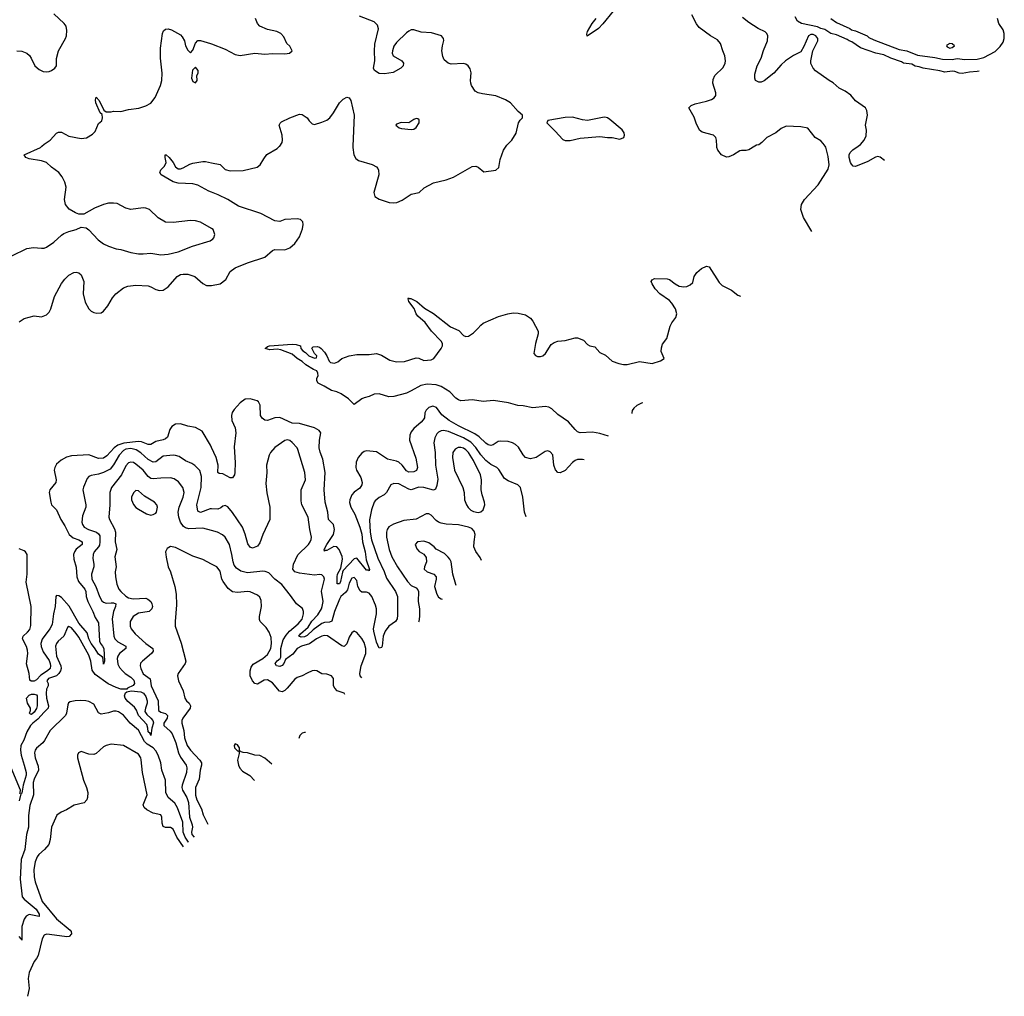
# Model space of a CAD drawing. Header units: inches. Extents: x 2001573 to 2220545, y 644482 to 846830.
# Tile 596 of 656: x 2148454 to 2156389, y 703147 to 711021. Entities that reach past the tile are written whole.
import ezdxf

# ---------------------------------------------------------------- set-up
doc = ezdxf.new("R2010")
doc.units = ezdxf.units.IN
doc.header["$MEASUREMENT"] = 0
for name, color, linetype in [('C1740', 7, 'Continuous'), ('C1741', 7, 'Continuous'), ('C1750', 7, 'Continuous'), ('C1751', 7, 'Continuous')]:
    doc.layers.add(name, color=color, linetype=linetype)

msp = doc.modelspace()

# ---------------------------------------------------------------- linework, layer by layer
at = {"layer": 'C1740', "color": 5}
for points, elevation in [([(2150000, 709337.6), (2149910, 709389.5), (2149870, 709398.7), (2149830, 709401.6), (2149690, 709385.6), (2149630, 709389.6), (2149570, 709424.5), (2149499.3, 709490), (2149470, 709500.5), (2149450, 709503), (2149350, 709491), (2149310, 709502.2), (2149238.2, 709538.2), (2149210, 709542.9), (2149170, 709541.1), (2149128, 709532), (2149058, 709502), (2148970, 709452.7), (2148930, 709452.7), (2148903.3, 709463.3), (2148853.1, 709493.1), (2148822, 709530), (2148815.6, 709570), (2148829.6, 709670), (2148818.7, 709710), (2148795, 709755), (2148770, 709789.5), (2148710, 709832.3), (2148669.2, 709870), (2148630, 709882.2), (2148530, 709898.3), (2148502, 709910), (2148489.6, 709930), (2148620.9, 709990), (2148631.9, 710000)], 240), ([(2150000, 709629.3), (2149977.4, 709637.4), (2149890, 709686.4), (2149850, 709697), (2149730, 709702), (2149690, 709713.8), (2149594.5, 709770), (2149582.9, 709790), (2149591.6, 709810), (2149619.8, 709840.2), (2149635.6, 709870), (2149625.6, 709910), (2149625.2, 709930), (2149634.8, 709930), (2149659.1, 709910), (2149690, 709870.5), (2149710, 709835.5), (2149730, 709819.5), (2149750, 709818.7), (2149770, 709825.7), (2149824.1, 709855.9), (2149850, 709865.3), (2149930, 709878.9), (2149950, 709878.7), (2150000, 709867.8)], 220), ([(2148390, 709118), (2148510, 709175.5), (2148565.2, 709185.2), (2148630, 709178.4), (2148650, 709179.3), (2148670, 709186.4), (2148730, 709227.2), (2148790, 709283.1), (2148810, 709295.8), (2148850, 709314.4), (2148908, 709330), (2148950, 709346.8), (2148990, 709342.8), (2149010, 709327.3), (2149086.1, 709246.1), (2149130, 709214.9), (2149170, 709194.9), (2149230, 709173.1), (2149270, 709167.6), (2149350, 709143.6), (2149410, 709133.8), (2149450, 709132.6), (2149510, 709138.6), (2149590, 709124.4), (2149650.3, 709130.3), (2149730.7, 709149.3), (2149845.2, 709194.8), (2149990, 709239.1), (2150000, 709244.9)], 240), ([(2148450, 708583.8), (2148490, 708610.4), (2148570, 708633), (2148630, 708624), (2148670, 708642), (2148690, 708662), (2148704.4, 708690), (2148735.5, 708790), (2148790, 708894.9), (2148816.9, 708930), (2148850, 708962.4), (2148890, 708983), (2148910, 708984.9), (2148930, 708979.1), (2148950, 708964), (2148970.2, 708910.2), (2148966.5, 708810), (2148982.8, 708742.8), (2149010, 708691), (2149030, 708671), (2149050, 708658.8), (2149074.4, 708654.4), (2149110, 708657.3), (2149130, 708670.7), (2149165.3, 708714.7), (2149202.2, 708777.8), (2149229.6, 708810), (2149290, 708859.5), (2149326.5, 708873.5), (2149390, 708879.5), (2149490, 708874.4), (2149510, 708868), (2149550, 708844.9), (2149581.5, 708838.5), (2149610, 708840.7), (2149650, 708866), (2149722, 708950), (2149750, 708966.7), (2149770, 708970.3), (2149810, 708968.8), (2149864.9, 708950), (2149930, 708894), (2149958.9, 708878.9), (2149990, 708877.4), (2150000, 708879)], 220), ([(2150000, 707571.2), (2149991.5, 707590), (2149924.2, 707704.2), (2149870, 707734.2), (2149810, 707744.1), (2149750, 707762.4), (2149710, 707759.7), (2149679.5, 707740.5), (2149663.4, 707716.6), (2149643.9, 707656.1), (2149630, 707641.6), (2149610, 707632.5), (2149550, 707619.2), (2149510, 707596.2), (2149490, 707595.5), (2149436.5, 707616.5), (2149410, 707619.8), (2149292.7, 707607.3), (2149245.9, 707590), (2149214.5, 707570), (2149155.8, 707504.2), (2149130, 707486), (2149090, 707483.7), (2149010, 707513.1), (2148870, 707504.9), (2148830, 707492.6), (2148788, 707470), (2148750, 707437.2), (2148736.3, 707410), (2148732.2, 707390), (2148747.4, 707310), (2148743.8, 707290), (2148697.6, 707230), (2148691.1, 707210), (2148704.6, 707130), (2148711.4, 707110), (2148750.1, 707070.1), (2148784.7, 706990), (2148818.8, 706938.8), (2148852.1, 706870), (2148883.5, 706843.5), (2148930, 706826.6), (2148957.8, 706810), (2148956, 706790), (2148909, 706751), (2148894.5, 706730), (2148887.8, 706710), (2148889.4, 706670), (2148910, 706606), (2148914.8, 706530), (2148928.1, 706490), (2148978.5, 706430), (2148986.5, 706410), (2148990.5, 706370), (2149001.9, 706330), (2149043.2, 706250), (2149062.2, 706202.2), (2149090, 706158.8), (2149096.5, 706010), (2149104.5, 705990), (2149122.2, 705970), (2149131.8, 705950), (2149137.1, 705850), (2149130, 705825.2), (2149126.2, 705866.2), (2149120.5, 705880.5), (2149090, 705904.1), (2149056.7, 705956.7), (2149029, 705990), (2149010.4, 706030), (2148997.2, 706077.2), (2148930, 706155.8), (2148851.3, 706291.3), (2148790, 706361.7), (2148770, 706376.9), (2148750, 706379.3), (2148745, 706370), (2148739.9, 706290), (2148725.8, 706230), (2148714.2, 706145.8), (2148697.5, 706110), (2148634.6, 706025.4), (2148624.8, 705990), (2148627.8, 705967.8), (2148644.1, 705924.1), (2148690, 705853.5), (2148699.4, 705830), (2148702.9, 705810), (2148698.9, 705790), (2148677.7, 705770), (2148624.4, 705735.6), (2148590, 705698.4), (2148570, 705687.9), (2148547.4, 705687.4), (2148535.3, 705695.3), (2148528.9, 705750), (2148507.9, 705827.9), (2148519.5, 705910), (2148518, 705938), (2148508.3, 705968.3), (2148476, 706030), (2148483, 706050), (2148518, 706082), (2148535, 706105), (2148544.3, 706135.7), (2148547.1, 706290), (2148506.6, 706486.6), (2148513.5, 706550), (2148514.5, 706710), (2148501.5, 706730), (2148490, 706738.5), (2148450, 706754.6)], 220), ([(2150000, 707077), (2149990, 707077.6), (2149910, 707046.9), (2149890, 707058.7), (2149881.1, 707110), (2149915.9, 707250), (2149918.1, 707338.1), (2149905.7, 707385.7), (2149865.8, 707425.8), (2149842, 707442), (2149790, 707464.4), (2149738, 707498), (2149710, 707508), (2149690, 707509.8), (2149610, 707501.6), (2149550, 707456.2), (2149530, 707453.9), (2149490, 707475.6), (2149430, 707529.4), (2149392, 707552), (2149350, 707564.1), (2149310, 707558.7), (2149290, 707547.2), (2149254.2, 707510), (2149209, 707431), (2149182, 707398), (2149130, 707369.9), (2149090, 707357.3), (2149030, 707347.1), (2149010, 707336.9), (2148998, 707322), (2148968.4, 707251.6), (2148963.6, 707230), (2148987.8, 707110), (2148987.6, 707090), (2148960, 707020), (2148954.7, 706970), (2148958.8, 706950), (2148972.6, 706930), (2149008.5, 706910), (2149071.6, 706890), (2149090, 706876.2), (2149098.4, 706858.4), (2149099.8, 706810), (2149095.8, 706784.2), (2149088.7, 706770), (2149052.7, 706730), (2149044.8, 706710), (2149043.9, 706676.1), (2149051.6, 706630), (2149050.1, 706610), (2149032.6, 706550), (2149035.9, 706510), (2149066.8, 706450), (2149096.1, 706370), (2149115.9, 706335.9), (2149130, 706323.5), (2149150, 706317), (2149190, 706320.4), (2149210, 706318.1), (2149227.4, 706310), (2149225.3, 706290), (2149209.4, 706250.6), (2149200.1, 706190), (2149212.5, 706050), (2149220.1, 706030), (2149243.5, 706003.5), (2149310.3, 705970), (2149310.3, 705950), (2149259, 705910), (2149243.9, 705890), (2149240.1, 705870), (2149245.8, 705825.8), (2149257.5, 705797.5), (2149281.1, 705770), (2149303.5, 705750), (2149350, 705720.8), (2149374.6, 705694.6), (2149378.5, 705670), (2149367.2, 705652.8), (2149321.7, 705630), (2149317.1, 705622.9), (2149270, 705624.3), (2149230, 705636.2), (2149165.8, 705665.8), (2149062, 705742), (2149037.5, 705777.5), (2149028.3, 705850), (2149010, 705898.5), (2148930, 706042.4), (2148910, 706072.2), (2148870, 706117.2), (2148850, 706129.6), (2148839.9, 706120.1), (2148810.8, 706049.2), (2148763.1, 706010), (2148749.2, 705990), (2148742.8, 705970), (2148749.6, 705890), (2148785.2, 705810), (2148787.4, 705790), (2148782.8, 705770), (2148770, 705749.1), (2148750.1, 705729.9), (2148686.2, 705710), (2148672.8, 705690), (2148682.4, 705670), (2148682, 705650), (2148670, 705624.2), (2148666.2, 705590), (2148670.1, 705549.9), (2148686.1, 705490), (2148684.6, 705470), (2148650, 705438.9), (2148599.5, 705380.5), (2148559.1, 705350), (2148541, 705330), (2148510, 705279.5), (2148488.4, 705211.6), (2148463.9, 705170), (2148459.6, 705130), (2148465, 705090), (2148490.1, 705009.9), (2148505, 704950), (2148504.7, 704930), (2148481, 704850), (2148470, 704784), (2148462, 704778), (2148450, 704722.7)], 240), ([(2150000, 706902.4), (2149930, 706922), (2149816.4, 706916.4), (2149790, 706922.6), (2149774.4, 706934.4), (2149749.8, 706970), (2149736.2, 707010), (2149730.7, 707050), (2149738.5, 707090), (2149772, 707170), (2149779, 707210), (2149769.8, 707250), (2149734.2, 707294.2), (2149698.3, 707318.3), (2149670, 707326), (2149590, 707324.6), (2149530, 707318.2), (2149510, 707321.5), (2149490, 707336.5), (2149447.6, 707387.6), (2149390, 707437.7), (2149370, 707450.7), (2149350, 707454.6), (2149330, 707447.4), (2149310, 707423), (2149273.5, 707350), (2149194.7, 707250), (2149179, 707210), (2149180.2, 707110), (2149173, 707010), (2149178, 706990), (2149216.8, 706916.8), (2149224.6, 706890), (2149224.2, 706810), (2149236.2, 706750), (2149219.7, 706690), (2149231.5, 706610), (2149224.4, 706570), (2149226, 706530), (2149237.5, 706470), (2149252.9, 706430), (2149268.4, 706410), (2149310, 706372.2), (2149330, 706360.1), (2149368, 706352), (2149470, 706358), (2149487.3, 706350), (2149510, 706330.5), (2149519.3, 706310), (2149523.8, 706290), (2149519.3, 706270), (2149497.3, 706250), (2149410, 706234.6), (2149367.4, 706210), (2149344.7, 706170), (2149345.2, 706130), (2149352.9, 706110), (2149385.7, 706070), (2149470.1, 705990.1), (2149526.3, 705950), (2149529.1, 705930), (2149515.5, 705910), (2149442.8, 705850), (2149427.7, 705832.3), (2149425, 705810), (2149428.8, 705790), (2149450, 705745.6), (2149506.2, 705706.2), (2149512.5, 705650), (2149570.2, 705530), (2149571.5, 705450), (2149590, 705436.5), (2149630, 705427.8), (2149644.8, 705410), (2149641.2, 705390), (2149615, 705350), (2149615.8, 705330), (2149665.5, 705285.5), (2149683.4, 705263.4), (2149711.6, 705191.6), (2149733.3, 705110), (2149750, 705074), (2149796.3, 705010), (2149800.4, 704990), (2149798.3, 704950), (2149762, 704850), (2149759.9, 704830), (2149766.3, 704810), (2149801.2, 704750), (2149813.2, 704710), (2149823.4, 704590), (2149844.1, 704530), (2149846.8, 704510), (2149838.8, 704470), (2149840.6, 704450), (2149858.8, 704430.4)], 260), ([(2150000, 706631.6), (2149930, 706668), (2149850, 706695.1), (2149710, 706765.1), (2149670, 706772.9), (2149642.5, 706757.5), (2149628.2, 706730), (2149633.7, 706686.3), (2149650.5, 706610), (2149668.9, 706568.9), (2149705.4, 706450), (2149714.2, 706390), (2149717, 706303), (2149705.8, 706170), (2149706.5, 706130), (2149755.3, 705995.3), (2149792.4, 705850), (2149788.7, 705830), (2149732.2, 705750), (2149724.9, 705730), (2149734.9, 705690), (2149771.3, 705610), (2149784, 705550), (2149798, 705530), (2149820.8, 705510), (2149831.3, 705490), (2149828.9, 705470), (2149769.4, 705390), (2149761.5, 705370), (2149760.5, 705350), (2149776.8, 705290), (2149780.8, 705230), (2149804.5, 705170), (2149830.1, 705130.1), (2149905.9, 705050), (2149918.6, 705030), (2149919.8, 705010), (2149907.8, 704970), (2149901.4, 704898.6), (2149870.2, 704830), (2149870, 704767.3), (2149882, 704730), (2149918.1, 704658.1), (2149933.7, 704610), (2149969.2, 704534)], 280), ([(2149815.1, 704389.4), (2149814.1, 704390), (2149787.2, 704430), (2149771.5, 704470), (2149769.5, 704550), (2149726.7, 704666.7), (2149703.5, 704703.5), (2149649.2, 704749.2), (2149632, 704790), (2149628.3, 704888.3), (2149598.9, 704970), (2149592.5, 705030), (2149570, 705091.6), (2149550, 705127.2), (2149530, 705149.3), (2149480.3, 705180.3), (2149460.1, 705200.1), (2149410, 705292.2), (2149344.4, 705350), (2149290, 705414.5), (2149250, 705441.4), (2149230, 705446.6), (2149210, 705445.3), (2149170, 705431.1), (2149110, 705420.9), (2149090, 705433.2), (2149050, 705500.9), (2149010, 705523.6), (2148988, 705530), (2148947.4, 705532.6), (2148902, 705530), (2148859.9, 705520.1), (2148848.4, 705511.6), (2148842.3, 705497.7), (2148831.3, 705430), (2148823.9, 705410), (2148698.9, 705290), (2148654.3, 705210), (2148639.6, 705190), (2148590, 705147.2), (2148578, 705130), (2148573.4, 705110), (2148577.8, 705070), (2148602.5, 705002.5), (2148604.3, 704970), (2148570, 704898.5), (2148561.8, 704870), (2148564.2, 704770), (2148534.5, 704685.5), (2148525.4, 704605.4), (2148525, 704510), (2148509.7, 704450.3), (2148494.8, 704330), (2148465.4, 704250), (2148456.3, 704090), (2148474.3, 703950), (2148490.2, 703930), (2148587.6, 703850), (2148611.1, 703810), (2148610.2, 703790), (2148530, 703806.5), (2148506, 703794), (2148490, 703768.5), (2148471.3, 703710), (2148470, 703598), (2148466, 703610), (2148450, 703629.2)], 260), ([(2149774.9, 704351.7), (2149720.7, 704430), (2149690, 704493.8), (2149670, 704508.9), (2149630, 704507.2), (2149610, 704515.6), (2149601.5, 704541.5), (2149598.2, 704590), (2149590, 704609.5), (2149530, 704622.4), (2149479.6, 704650), (2149457.4, 704670), (2149449.8, 704690.2), (2149481.7, 704770), (2149443.8, 704950), (2149433.6, 705053.6), (2149429.7, 705070), (2149410, 705099.7), (2149290, 705168.2), (2149190, 705178.4), (2149151.3, 705170), (2149130, 705158.4), (2149070, 705105.2), (2149050, 705095.1), (2149010, 705099.5), (2148950, 705120.9), (2148926.8, 705110), (2148919.1, 705090), (2148920.5, 705070), (2148967, 704890), (2148992, 704830), (2149003.1, 704790), (2149001.3, 704750), (2148994.4, 704730), (2148974.3, 704705.7), (2148892.5, 704687.5), (2148830, 704651.3), (2148787.3, 704632.7), (2148754.1, 704605.9), (2148708.9, 704510), (2148699, 704410), (2148687.4, 704370), (2148653.4, 704330), (2148608.7, 704291.3), (2148594, 704270), (2148579.7, 704230), (2148568.7, 704170), (2148570.8, 704110), (2148579, 704070), (2148635.9, 703910), (2148750, 703771.8), (2148860.1, 703680.1), (2148869, 703670), (2148871.3, 703650), (2148853.4, 703630), (2148833, 703627), (2148693.7, 703646.3), (2148670, 703647), (2148650, 703638.9), (2148636.1, 703610), (2148604, 703476), (2148589.5, 703450.5), (2148570, 703428.3), (2148530, 703339.7), (2148522.1, 703290), (2148531, 703210), (2148516.6, 703146.6)], 280), ([(2148450, 704787.3), (2148455.3, 704784.7), (2148458, 704790), (2148459.3, 704810), (2148384.4, 704990)], 240)]:
    msp.add_lwpolyline(points, dxfattribs=dict(at, elevation=elevation))
for points, elevation in [([(2149390, 707223.6), (2149370, 707207), (2149354.3, 707170), (2149355.3, 707150), (2149370, 707113), (2149390, 707088.4), (2149410, 707074.4), (2149476, 707036), (2149510, 707027), (2149530, 707030.3), (2149550, 707042), (2149555.3, 707050), (2149564.5, 707090), (2149558, 707110), (2149539.7, 707130), (2149458.4, 707178.4), (2149410, 707222.4)], 280), ([(2148550, 705419.1), (2148540.9, 705420.9), (2148533.6, 705430), (2148541.5, 705450), (2148540.3, 705470), (2148516.3, 705510), (2148507.5, 705550), (2148530, 705575.7), (2148550, 705582.9), (2148570, 705582.7), (2148590, 705576.2), (2148594.8, 705570), (2148595.1, 705490), (2148590, 705467), (2148570, 705436.8)], 220), ([(2149510, 705249.2), (2149504.7, 705264.7), (2149490, 705279), (2149486.9, 705310), (2149477.8, 705337.8), (2149410.5, 705410), (2149394.1, 705454.1), (2149379.3, 705479.3), (2149324.4, 705524.4), (2149303, 705550), (2149298.8, 705570), (2149307.5, 705592.5), (2149317.5, 705602.5), (2149351.2, 705608.8), (2149430, 705602.4), (2149450.8, 705590.8), (2149470, 705563.6), (2149481, 705530), (2149481.1, 705510), (2149467.1, 705470), (2149463.5, 705443.5), (2149477.6, 705417.6), (2149511.8, 705390), (2149528, 705370), (2149531, 705351), (2149517.6, 705310)], 240)]:
    msp.add_lwpolyline(points, close=True, dxfattribs=dict(at, elevation=elevation))
at = {"layer": 'C1741', "color": 5}
for points, elevation in [([(2148429.6, 710770.4), (2148470, 710767.7), (2148510, 710750.5), (2148531.9, 710731.9), (2148547.3, 710710), (2148575.5, 710650), (2148610, 710619.3), (2148642.9, 710602.9), (2148670, 710599.5), (2148690, 710603.1), (2148710, 710610.4), (2148737.6, 710630), (2148749.6, 710650), (2148751.7, 710708.3), (2148766.6, 710770), (2148823.5, 710870), (2148831, 710890), (2148834.7, 710934.7), (2148827.8, 710970), (2148810.9, 710990.9), (2148728.3, 711068.3)], 260), ([(2148631.9, 710000), (2148650, 710016.3), (2148699, 710050), (2148750, 710106.8), (2148766.8, 710113.2), (2148790, 710113.4), (2148850, 710083.1), (2148950, 710063.1), (2148991.3, 710068.7), (2149041, 710099), (2149061, 710119), (2149090, 710182.8), (2149114.9, 710205.1), (2149121.6, 710230), (2149117.6, 710257.6), (2149102.7, 710270), (2149068, 710350), (2149064.1, 710375.9), (2149070, 710396), (2149093.4, 710370), (2149132.7, 710292.7), (2149150, 710277.3), (2149190, 710278), (2149210, 710283), (2149270, 710280.3), (2149330, 710296.9), (2149413.2, 710306.8), (2149470, 710325.3), (2149510, 710347.6), (2149545.9, 710394.1), (2149588.9, 710490), (2149599.8, 710530), (2149601.8, 710590), (2149588.7, 710711.3), (2149588.2, 710791.8), (2149603.7, 710910), (2149612.7, 710930), (2149630, 710944.9), (2149650, 710946), (2149678.3, 710938.3), (2149750, 710898), (2149763.5, 710883.5), (2149781, 710850), (2149790.9, 710810.9), (2149810, 710774), (2149830, 710754), (2149850, 710774), (2149869.5, 710830.5), (2149890, 710853.4), (2149910, 710853), (2149990.3, 710830.3), (2150000, 710826.5)], 240)]:
    msp.add_lwpolyline(points, dxfattribs=dict(at, elevation=elevation))
at = {"layer": 'C1741', "color": 5, "elevation": 240}
msp.add_lwpolyline([(2149870, 710638), (2149847.3, 710612.7), (2149838, 710550), (2149850, 710522), (2149870, 710511.3), (2149884, 710530), (2149882, 710570), (2149892.3, 710590), (2149892.7, 710610)], close=True, dxfattribs=at)
at = {"layer": 'C1750', "color": 5}
for points, elevation in [([(2150000, 709867.8), (2150070, 709852.7), (2150110, 709813.4), (2150150, 709801.3), (2150253.9, 709806.1), (2150367.6, 709832.4), (2150392.3, 709850), (2150420.1, 709899.9), (2150446, 709934), (2150530, 709982.8), (2150548.9, 710000)], 220), ([(2151139.3, 710000), (2151138.9, 709990), (2151147.2, 709930), (2151162.5, 709902.5), (2151184.4, 709884.4), (2151294.7, 709854.7), (2151330, 709833.4), (2151339.9, 709819.9), (2151346.4, 709806.4), (2151348.5, 709770), (2151308.8, 709628.8), (2151316.7, 709596.7), (2151350, 709573.7), (2151431.7, 709548.3), (2151470, 709543.8), (2151493.4, 709546.6), (2151535.3, 709564.7), (2151610, 709614), (2151673.3, 709626.7), (2151714.8, 709665.2), (2151790, 709706.8), (2151890, 709730.8), (2151950, 709750.8), (2152101.5, 709838.5), (2152130, 709840.7), (2152150, 709830.6), (2152194, 709794), (2152290, 709807.7), (2152316, 709830), (2152326.5, 709893.5), (2152352, 709970), (2152373.5, 710000)], 220), ([(2154377.9, 710000), (2154330, 709971.3), (2154310, 709965.1), (2154270, 709966.6), (2154257.5, 709962.5), (2154206.8, 709930), (2154170, 709915.6), (2154150, 709913.6), (2154110, 709932), (2154079.6, 709970), (2154073.6, 709990), (2154073.2, 710000)], 180), ([(2154839.3, 709313.5), (2154770, 709426), (2154749.6, 709490), (2154755.8, 709530), (2154779.1, 709570), (2154889.8, 709690), (2154970, 709814.8), (2154976.8, 709850), (2154970, 709919), (2154950, 709992.3), (2154945.1, 710000)], 180), ([(2155423.6, 709886.4), (2155390, 709912.6), (2155370, 709918), (2155350, 709913.1), (2155290, 709878.7), (2155190, 709837.6), (2155170, 709839.5), (2155156.6, 709856.6), (2155148.7, 709870), (2155138, 709910), (2155138.5, 709930), (2155145.7, 709950), (2155168.4, 709971.6), (2155210.2, 710000)], 160), ([(2150000, 708879), (2150070, 708890.3), (2150114.2, 708925.8), (2150150, 708990.3), (2150190, 709020.8), (2150290, 709060.7), (2150430, 709106), (2150490, 709158.7), (2150510, 709167), (2150590, 709166.7), (2150630, 709182.4), (2150670, 709217.1), (2150708, 709270), (2150734.2, 709334.2), (2150738.4, 709370), (2150734.5, 709390), (2150717.2, 709410), (2150690, 709414), (2150590.4, 709409.6), (2150550, 709395.1), (2150510, 709398), (2150398.2, 709458.2), (2150217.8, 709517.8), (2150132.6, 709570), (2150053.5, 709610), (2150000, 709629.3)], 220), ([(2150000, 709244.9), (2150009, 709250), (2150018, 709262), (2150026, 709290), (2150013.2, 709330), (2150000, 709337.6)], 240), ([(2153198.5, 707661.9), (2153130, 707685.3), (2153070, 707694.2), (2152971.2, 707691.2), (2152950, 707699), (2152930, 707715.7), (2152877.3, 707777.3), (2152790, 707838.7), (2152742.8, 707882.8), (2152717.2, 707897.2), (2152690, 707901.9), (2152590, 707891.1), (2152512.3, 707907.7), (2152468.7, 707910), (2152393.1, 707933.1), (2152271.3, 707951.3), (2152190, 707943), (2152103.9, 707956.1), (2152010, 707949), (2151990, 707956.2), (2151970, 707970.7), (2151920.5, 708020.5), (2151850, 708063.4), (2151810, 708076.9), (2151737.2, 708082.8), (2151687.2, 708072.8), (2151610, 708027.3), (2151570, 708009.9), (2151470, 707981.6), (2151430, 707980.4), (2151350, 708004.7), (2151310, 708002.9), (2151270, 707982), (2151230, 707973.2), (2151210, 707964), (2151150, 707918), (2151103.3, 707963.3), (2151043.7, 708003.7), (2151010, 708019.7), (2150966, 708030), (2150906.9, 708066.9), (2150859.3, 708090), (2150849.3, 708110), (2150849.2, 708130), (2150859.3, 708150), (2150857.6, 708170), (2150849.3, 708190), (2150821.2, 708201.2), (2150758.8, 708238.8), (2150730, 708265.4), (2150690, 708288.7), (2150650, 708324.8), (2150559.7, 708359.7), (2150530, 708364.8), (2150470, 708360.4), (2150433.2, 708370), (2150450, 708386.8), (2150468.2, 708391.8), (2150650, 708403.8), (2150681.6, 708401.6), (2150718, 708390), (2150720.7, 708370), (2150734.8, 708350), (2150758, 708338), (2150783, 708310), (2150830, 708292), (2150846, 708294), (2150848, 708310), (2150829, 708329), (2150808, 708372), (2150818, 708382), (2150850, 708386), (2150870, 708381), (2150884.7, 708370), (2150910, 708340.7), (2150930, 708310.6), (2150946.8, 708266.8), (2150957.5, 708257.5), (2150990, 708251.8), (2151017.6, 708262.4), (2151050, 708290.3), (2151110, 708311.5), (2151170, 708321.7), (2151270, 708321.5), (2151328.6, 708328.6), (2151370, 708316.5), (2151436.3, 708276.3), (2151490, 708262.6), (2151554, 708266), (2151650, 708293.4), (2151671.9, 708291.9), (2151710, 708273.1), (2151770, 708279.2), (2151792.4, 708290), (2151851.6, 708370), (2151860.7, 708390), (2151861.2, 708410), (2151851.6, 708430), (2151772.9, 708510), (2151720.5, 708580.5), (2151661.5, 708630), (2151647.9, 708650), (2151632.2, 708692.2), (2151589.6, 708750), (2151586, 708770), (2151590, 708778), (2151593.2, 708773.2), (2151606.8, 708773.2), (2151655.6, 708750), (2151715, 708695), (2151790, 708651.1), (2151925.7, 708545.7), (2151993.7, 708513.7), (2152030, 708475.5), (2152050, 708466.4), (2152070, 708468), (2152110, 708497.1), (2152147.3, 708530), (2152170, 708559.3), (2152190, 708574), (2152311.4, 708628.6), (2152388.7, 708650), (2152430, 708656.1), (2152470, 708654.7), (2152530, 708640.9), (2152570, 708613.7), (2152590, 708590.4), (2152631.8, 708510), (2152631.9, 708488.1), (2152610.3, 708409.7), (2152598.7, 708330), (2152610, 708313), (2152626.5, 708306.5), (2152650, 708305), (2152670, 708310.3), (2152690.9, 708330), (2152737.8, 708402.2), (2152761.1, 708418.9), (2152790, 708427.9), (2152850, 708434.2), (2152930, 708455), (2152950, 708454.7), (2152997.2, 708437.2), (2153030, 708402.4), (2153050, 708392.4), (2153090, 708383.8), (2153130, 708337.6), (2153175.6, 708315.6), (2153230, 708269), (2153282.8, 708250), (2153319.7, 708239.7), (2153350, 708239.7), (2153450, 708263.9), (2153551, 708249), (2153618, 708270), (2153648.7, 708290), (2153624.7, 708344.7), (2153625.3, 708374.7), (2153635.2, 708404.8), (2153668.4, 708451.6), (2153696.9, 708550), (2153710, 708578), (2153741.5, 708618.5), (2153749.8, 708650), (2153738.4, 708690), (2153710, 708735.9), (2153690, 708755.6), (2153612, 708810), (2153575, 708850), (2153550.9, 708890), (2153544.4, 708910), (2153550, 708924), (2153570, 708933.8), (2153671.8, 708931.8), (2153690, 708926.3), (2153735.3, 708890), (2153770, 708872.8), (2153807.5, 708867.5), (2153830, 708870.1), (2153857.6, 708882.4), (2153877.9, 708902.1), (2153890.7, 708950), (2153910, 708981.8), (2153950, 709014.7), (2153990, 709034), (2154010, 709027), (2154090, 708902), (2154116.7, 708876.7), (2154190, 708840.4), (2154241.2, 708801.2), (2154262.8, 708790.6)], 180), ([(2153003.8, 707471.2), (2152990, 707474), (2152950, 707473.8), (2152930, 707466.5), (2152909.2, 707450), (2152850, 707387.2), (2152810, 707367.2), (2152790, 707369.7), (2152772.5, 707392.5), (2152759.3, 707430), (2152751.4, 707511.4), (2152730, 707537.6), (2152710, 707545.1), (2152690, 707539.5), (2152617.3, 707490), (2152570, 707480.9), (2152530, 707491.1), (2152511.4, 707511.4), (2152473.5, 707573.5), (2152450, 707596.1), (2152426.6, 707610), (2152390, 707619), (2152330, 707623.8), (2152310, 707618.7), (2152270, 707594.2), (2152250, 707589), (2152230, 707592.7), (2152210, 707605.3), (2152157.3, 707657.3), (2152121.7, 707681.7), (2151990, 707745.8), (2151916.3, 707790), (2151855.6, 707835.6), (2151814.3, 707894.3), (2151784.7, 707904.7), (2151750, 707893.2), (2151730, 707872.2), (2151720.2, 707850), (2151715.3, 707810), (2151706.5, 707793.5), (2151690, 707774.7), (2151630, 707725.1), (2151610, 707698.7), (2151598.2, 707670), (2151595.6, 707630), (2151645.7, 707485.7), (2151659.7, 707410), (2151652.7, 707387.3), (2151630, 707374.9), (2151590, 707373.2), (2151570, 707384.4), (2151535.4, 707430), (2151510, 707452.8), (2151490, 707462.6), (2151418.5, 707478.5), (2151330, 707535.8), (2151250, 707544.4), (2151230, 707540.4), (2151210, 707525.1), (2151181.5, 707490), (2151166.9, 707453.1), (2151163.5, 707410), (2151168.6, 707390), (2151203.9, 707330), (2151214.1, 707290), (2151212.2, 707270), (2151195.5, 707244.5), (2151149.1, 707210.9), (2151130, 707190.9), (2151114.7, 707150), (2151112, 707128), (2151122.2, 707090), (2151154.1, 707034.1), (2151195.4, 706930), (2151210, 706872.4), (2151217.7, 706810), (2151239.1, 706730), (2151246.9, 706666.9), (2151272.2, 706587.8), (2151270, 706577.2), (2151262.9, 706582.9), (2151250, 706583.5), (2151170, 706678), (2151150, 706675.3), (2151061.3, 706578.7), (2151054.5, 706565.5), (2151039.5, 706490), (2151030, 706472.2), (2151012.3, 706472.3), (2151011.6, 706530), (2151016.2, 706550), (2151041.1, 706598.9), (2151054.9, 706670), (2151051.9, 706691.9), (2151027.4, 706750), (2151010, 706770.4), (2150985.3, 706774.7), (2150930, 706741), (2150918.8, 706741.2), (2150910, 706735.3), (2150908.1, 706748.1), (2150929.5, 706790), (2150984, 706870), (2150992.1, 706910), (2150982.3, 706950), (2150942.6, 706990), (2150937.1, 707050), (2150914.5, 707130), (2150907.5, 707230), (2150916.4, 707370), (2150897, 707477), (2150875.2, 707535.2), (2150867.2, 707570), (2150869.8, 707630.2), (2150880.7, 707690), (2150867, 707710), (2150830.7, 707730.7), (2150710, 707764), (2150650, 707767.7), (2150550, 707814.4), (2150510, 707811.9), (2150450, 707788.4), (2150430, 707791.3), (2150407.1, 707807.1), (2150395.4, 707830), (2150392.7, 707912.7), (2150378.9, 707938.9), (2150367.9, 707947.9), (2150310, 707963.6), (2150270, 707960.7), (2150230, 707932), (2150182.6, 707877.4), (2150167.2, 707852.8), (2150160.3, 707830), (2150163.6, 707790), (2150189.1, 707730), (2150196.9, 707690), (2150182.8, 707577.2), (2150189.3, 707450), (2150188, 707370), (2150185.7, 707350), (2150170, 707328.3), (2150150, 707327.6), (2150090, 707359.7), (2150062.3, 707362.3), (2150050, 707369.2), (2150054, 707430), (2150036.7, 707490), (2150000, 707571.2)], 220), ([(2153475.4, 707933), (2153464.2, 707930), (2153427.3, 707910), (2153402.6, 707890), (2153389.6, 707870), (2153386.1, 707850), (2153386.8, 707846.3)], 180), ([(2152535.4, 707012.6), (2152521.1, 707050), (2152508.2, 707170), (2152489.7, 707249.7), (2152469.3, 707270), (2152390, 707301.8), (2152362, 707322), (2152315.5, 707395.5), (2152298.4, 707410), (2152250, 707434), (2152210, 707466.4), (2152170, 707512.6), (2152131.3, 707571.3), (2152090, 707615.1), (2152030.6, 707650), (2151910, 707701.7), (2151870.1, 707709.9), (2151850, 707706), (2151830, 707695.9), (2151816.9, 707683.1), (2151798.7, 707650), (2151792.8, 707610), (2151802.7, 707530), (2151803.9, 707430), (2151823, 707317), (2151815.8, 707264.2), (2151803.7, 707236.3), (2151790, 707228.9), (2151710, 707247.9), (2151670, 707252.1), (2151610, 707231.4), (2151590, 707234.9), (2151510, 707278), (2151470, 707282.6), (2151443.8, 707270), (2151410.4, 707210), (2151390.6, 707190), (2151350, 707169.6), (2151318.6, 707141.4), (2151310.2, 707129.8), (2151290, 707069.2), (2151272.3, 706987.7), (2151277.6, 706890), (2151290, 706827), (2151339.3, 706679.3), (2151392.1, 706572.1), (2151410, 706518.3), (2151481.3, 706410), (2151498.3, 706370), (2151500, 706220), (2151495, 706190), (2151482.3, 706170), (2151430, 706130.8), (2151398, 706090), (2151382.3, 706050), (2151374.6, 705970), (2151370, 705958.7), (2151350, 705953.3), (2151330, 706002), (2151306.7, 706090), (2151306.4, 706110), (2151330.4, 706230), (2151329.3, 706270), (2151320.9, 706300.9), (2151291.9, 706370), (2151270, 706397), (2151250, 706405), (2151210, 706406.4), (2151197, 706417), (2151179, 706450), (2151170, 706499.3), (2151150, 706523.5), (2151130, 706517.7), (2151110, 706477), (2151095.2, 706424.8), (2151078.3, 706401.7), (2151042.8, 706370), (2151030, 706349.8), (2150991.7, 706250), (2150968.9, 706171.1), (2150950, 706164), (2150910, 706160.7), (2150890, 706152.4), (2150819.7, 706100.3), (2150770, 706056.3), (2150750, 706045.1), (2150721.5, 706041.5), (2150703.5, 706050), (2150718.1, 706070), (2150777.5, 706122.5), (2150808.2, 706171.8), (2150857.4, 706222.6), (2150885, 706270), (2150892.8, 706290), (2150898.5, 706330), (2150886.1, 706413.9), (2150910.6, 706510.6), (2150904.2, 706530), (2150890, 706544.2), (2150870, 706546.6), (2150830, 706541), (2150710, 706557.3), (2150670, 706567.9), (2150655, 706590), (2150660.2, 706630), (2150694.4, 706705.6), (2150780.4, 706790), (2150795.1, 706810), (2150803.1, 706830), (2150804.4, 706850), (2150790.9, 706910), (2150778, 707010), (2150728.3, 707110), (2150721.8, 707141.8), (2150722.4, 707230), (2150756.2, 707310), (2150752.2, 707370), (2150696.3, 707556.3), (2150689.8, 707570), (2150650, 707611.9), (2150630, 707627), (2150610, 707632.7), (2150590, 707627.3), (2150509.3, 707570.7), (2150475.3, 707530), (2150464.9, 707510), (2150442.4, 707430), (2150444.9, 707370), (2150438, 707282), (2150445.4, 707205.4), (2150469.3, 707090), (2150470.2, 706990), (2150414.2, 706870), (2150390, 706802), (2150370, 706776.4), (2150330, 706760.5), (2150310, 706767.6), (2150293.7, 706793.7), (2150272, 706872), (2150248.2, 706930), (2150170, 707046.4), (2150130, 707094.3), (2150110, 707103.5), (2150090, 707097.4), (2150075.5, 707084.5), (2150050, 707074), (2150000, 707077)], 240), ([(2152174.7, 706659.4), (2152163.7, 706683.7), (2152130, 706733.2), (2152115.1, 706770), (2152115.8, 706810), (2152125.6, 706870), (2152116.9, 706896.9), (2152097.7, 706917.7), (2152069.7, 706929.7), (2151990, 706947.2), (2151890, 706953.5), (2151850, 706961), (2151830, 706968.5), (2151810, 706983.5), (2151770, 707025.6), (2151750, 707035.6), (2151730, 707036.9), (2151650, 706993.5), (2151550, 706984.1), (2151466.6, 706953.4), (2151430, 706931.9), (2151416.2, 706910), (2151410.2, 706889.8), (2151410.2, 706850), (2151431, 706750), (2151452.4, 706690), (2151498.3, 706610), (2151578, 706490), (2151610, 706460.1), (2151650, 706440.7), (2151663.9, 706423.9), (2151667.6, 706410), (2151666, 706330), (2151676.9, 706270), (2151676.5, 706210), (2151670.3, 706170), (2151667.5, 706162.9)], 260), ([(2151210.2, 705715.1), (2151198.1, 705730), (2151195.3, 705750), (2151206.6, 705810), (2151242.8, 705910), (2151242.8, 705950), (2151230, 706000.5), (2151212.6, 706032.6), (2151170, 706081.3), (2151150, 706089.6), (2151130, 706078.4), (2151110, 706041.6), (2151090, 705988), (2151070, 705967.7), (2151050, 705973.3), (2150933.9, 706053.9), (2150910, 706055.9), (2150890, 706050.5), (2150845.3, 706030), (2150790.6, 705989.4), (2150725.8, 705970), (2150690, 705950.7), (2150654.9, 705905.1), (2150597, 705863), (2150582.3, 705830), (2150570, 705814.7), (2150550, 705807.1), (2150524.5, 705810), (2150513, 705830), (2150530, 705852.6), (2150552, 705870), (2150557.6, 705882.4), (2150558.9, 705950), (2150578.4, 706021.6), (2150601.2, 706058.8), (2150628.4, 706091.6), (2150698.6, 706150), (2150730, 706188.1), (2150741.2, 706230), (2150740.4, 706250), (2150732.4, 706272.4), (2150685.1, 706310), (2150637.6, 706377.6), (2150565.7, 706465.7), (2150509.7, 706510), (2150461, 706561), (2150432.6, 706572.6), (2150413.7, 706573.7), (2150290, 706559.8), (2150235.8, 706575.8), (2150200, 706600), (2150183.4, 706623.4), (2150174, 706650), (2150164.6, 706710), (2150143.9, 706790), (2150110, 706849.7), (2150088.7, 706868.7), (2150048.7, 706888.7), (2150000, 706902.4)], 260), ([(2151710, 706816.1), (2151658.8, 706810), (2151640.5, 706790), (2151653.7, 706753.7), (2151673.4, 706733.4), (2151711.7, 706711.7), (2151730, 706684.7), (2151732.6, 706650), (2151716, 706610), (2151713.7, 706590), (2151738, 706570), (2151791.8, 706550), (2151810.3, 706530), (2151811.3, 706510), (2151797.1, 706450), (2151815.3, 706390), (2151830, 706365.3), (2151850, 706350.3), (2151857.4, 706348.8)], 280), ([(2151970.8, 706459.8), (2151970, 706466), (2151945.3, 706550), (2151930.7, 706650), (2151920.9, 706670), (2151908.2, 706688.2), (2151877, 706717), (2151811.4, 706751.4), (2151795.1, 706770), (2151750, 706803), (2151710, 706816.1)], 280), ([(2151073.4, 705581.2), (2151069.6, 705589.6), (2151013.2, 705610), (2150994.5, 705630), (2150983.7, 705650), (2150981.6, 705710), (2150966, 705730), (2150930, 705744.2), (2150887.9, 705747.9), (2150848, 705770), (2150830, 705773.6), (2150810, 705769.6), (2150770, 705753.3), (2150730, 705729.6), (2150690, 705716.9), (2150670, 705704), (2150610, 705630.7), (2150590, 705612.3), (2150570, 705602.9), (2150547.4, 705607.4), (2150490, 705674.9), (2150450, 705698), (2150423.7, 705696.3), (2150370, 705664.5), (2150348.4, 705670), (2150329, 705690), (2150311.4, 705730), (2150311.2, 705770), (2150318.2, 705801.8), (2150336.3, 705823.7), (2150412.3, 705870), (2150450, 705902), (2150476.7, 705950), (2150483.2, 705990), (2150479.6, 706039.6), (2150463.4, 706083.4), (2150440.2, 706120.2), (2150391.1, 706170), (2150385.8, 706185.8), (2150386.4, 706210), (2150402, 706290), (2150398.6, 706338.6), (2150390, 706364.5), (2150370, 706381.1), (2150310, 706407.1), (2150290, 706409.8), (2150210, 706401.2), (2150169.2, 706409.2), (2150134.9, 706434.9), (2150092.9, 706490), (2150083.5, 706510), (2150070, 706575.1), (2150041.6, 706610), (2150000, 706631.6)], 280), ([(2150750, 705274.5), (2150730, 705269.6), (2150710.4, 705250), (2150704.5, 705224)], 320), ([(2150756.6, 705272.9), (2150750, 705274.5)], 320), ([(2150230, 705126), (2150222, 705118), (2150223.6, 705103.6), (2150210.3, 705049.7), (2150216.5, 705010), (2150226.7, 704986.7), (2150250, 704961.5), (2150308.3, 704928.3), (2150346.3, 704887.9)], 320), ([(2150486.7, 705019.6), (2150430, 705065.6), (2150390, 705087.3), (2150350, 705091.6), (2150290, 705109.5), (2150253.6, 705113.6), (2150238, 705118), (2150230, 705126)], 320)]:
    msp.add_lwpolyline(points, dxfattribs=dict(at, elevation=elevation))
for points, elevation in [([(2152010, 707572), (2151988.5, 707571.5), (2151962.5, 707557.5), (2151945.3, 707530), (2151943, 707490), (2151959.4, 707390), (2152024.2, 707250), (2152036, 707210), (2152038.5, 707150), (2152053.6, 707110), (2152068, 707088), (2152090, 707067.4), (2152110, 707055.6), (2152150, 707048.2), (2152170, 707052.2), (2152190, 707068), (2152202.5, 707110), (2152200.7, 707130), (2152180.4, 707190), (2152172.1, 707230), (2152176.2, 707310), (2152167.9, 707350), (2152110, 707467.2), (2152070, 707530.6), (2152050, 707552.2), (2152030, 707565.6)], 260), ([(2150190, 705182), (2150181, 705170), (2150184.9, 705150), (2150210, 705124.7), (2150218, 705122), (2150226, 705130), (2150224, 705150), (2150210, 705174)], 320)]:
    msp.add_lwpolyline(points, close=True, dxfattribs=dict(at, elevation=elevation))
at = {"layer": 'C1751', "color": 5}
for points, elevation in [([(2150000, 710826.5), (2150110, 710784.4), (2150190, 710740.5), (2150230, 710732.2), (2150350, 710751.8), (2150430, 710742.4), (2150490, 710748), (2150590, 710744.9), (2150628, 710750), (2150648.7, 710770), (2150630, 710808), (2150608, 710830), (2150583.1, 710883.1), (2150558, 710910), (2150525.6, 710925.6), (2150450, 710942.9), (2150390, 710967.6), (2150371, 710991), (2150353.6, 711030)], 240), ([(2152373.5, 710000), (2152380.7, 710010), (2152419.5, 710050), (2152454.6, 710105.4), (2152475.1, 710190), (2152488.2, 710211.8), (2152506, 710230), (2152506, 710250), (2152470, 710282), (2152410, 710349.6), (2152370, 710374.3), (2152290, 710408.2), (2152182.8, 710422.8), (2152150, 710431.8), (2152125.4, 710445.4), (2152096, 710490), (2152089.3, 710510), (2152086, 710530), (2152092, 710592), (2152084.8, 710624.8), (2152069.5, 710649.5), (2152050, 710662.7), (2152030, 710666.6), (2151930, 710662.4), (2151906, 710670), (2151876, 710696), (2151864.4, 710724.4), (2151856.8, 710770), (2151860.9, 710810), (2151872, 710852), (2151869.6, 710870), (2151852, 710890), (2151774, 710914), (2151690, 710921.4), (2151630, 710938.9), (2151610, 710938), (2151590, 710928.3), (2151570, 710914.7), (2151490, 710835.9), (2151470, 710806.3), (2151457.4, 710770), (2151455.6, 710750), (2151464.7, 710730), (2151533.4, 710690), (2151547.2, 710670), (2151544.9, 710650), (2151526, 710630), (2151463.5, 710596.5), (2151394.8, 710585.2), (2151350, 710587.7), (2151313, 710610), (2151304.4, 710630), (2151315, 710690), (2151312.5, 710770), (2151316.7, 710823.3), (2151346.4, 710946.4), (2151336.9, 710976.9), (2151310, 711002.9), (2151192.7, 711050)], 220), ([(2153236.8, 711090), (2153153.5, 710986.5), (2153117.8, 710950), (2153028.4, 710888.4), (2153023.6, 710903.6), (2153030, 710926.4), (2153068.4, 710990), (2153099.3, 711030)], 180), ([(2154073.2, 710000), (2154071, 710050), (2154063.5, 710070), (2154046, 710090), (2153954.7, 710114.7), (2153931.8, 710130), (2153905.4, 710185.4), (2153890, 710236.2), (2153847, 710310), (2153865.2, 710330), (2153897.6, 710342.4), (2153990, 710362.8), (2154030, 710376.4), (2154051.8, 710390), (2154065.1, 710410), (2154063.6, 710430), (2154040.5, 710510), (2154041.7, 710538.3), (2154056.9, 710570), (2154124.5, 710635.5), (2154140.4, 710670), (2154143.1, 710690), (2154138, 710730), (2154120.5, 710770), (2154102.4, 710830), (2154077.6, 710857.6), (2154021.6, 710890), (2153930, 710956.9), (2153907.4, 710987.4), (2153870, 711059.5)], 180), ([(2155210.2, 710000), (2155230, 710013.4), (2155261.1, 710050), (2155276.8, 710083.2), (2155278.5, 710130), (2155271.6, 710170), (2155286.2, 710250), (2155280.7, 710290), (2155270, 710311.2), (2155190, 710366), (2155151.4, 710411.4), (2155105.9, 710445.9), (2155059.3, 710470), (2155011.2, 710511.2), (2154977.2, 710530), (2154868.6, 710608.6), (2154849.6, 710630), (2154830, 710668.7), (2154829.6, 710689.6), (2154846.9, 710770), (2154886.4, 710850), (2154885.6, 710870), (2154870, 710892.1), (2154850, 710902), (2154830, 710902.5), (2154812.1, 710890), (2154774.5, 710805.5), (2154750, 710763.1), (2154690, 710732), (2154626.5, 710690), (2154590, 710658.2), (2154532.9, 710590), (2154453.1, 710526.9), (2154430, 710517.2), (2154410, 710516.8), (2154385.1, 710530), (2154377.4, 710550), (2154378, 710582), (2154398.3, 710650), (2154428.8, 710710), (2154447.3, 710772.7), (2154480.4, 710850), (2154484.7, 710890), (2154475.6, 710910), (2154462.7, 710922.7), (2154406, 710950), (2154330, 710999.5), (2154279, 711039)], 160), ([(2156186.3, 710606.1), (2156170, 710602.6), (2156110, 710598.7), (2156050, 710587.9), (2156025.2, 710590), (2155990, 710602.8), (2155970, 710605), (2155910, 710598.4), (2155869.8, 710609.8), (2155735.3, 710630), (2155701.8, 710641.8), (2155670, 710646.9), (2155643.1, 710663.1), (2155578, 710670), (2155560.3, 710680.3), (2155474.5, 710710), (2155418.3, 710738.3), (2155354, 710750), (2155230, 710795.4), (2155161.5, 710841.5), (2155138.9, 710850), (2155122.3, 710862.3), (2155037.8, 710897.8), (2154990, 710909.2), (2154942.6, 710942.6), (2154909.6, 710950), (2154883.1, 710963.1), (2154756, 710990), (2154721.7, 711010), (2154704.1, 711044.1)], 140), ([(2154991.6, 711030), (2155037.1, 710997.1), (2155143.1, 710950), (2155158.2, 710938.2), (2155190.4, 710930), (2155284.4, 710890), (2155298.1, 710878.1), (2155338, 710858), (2155540.6, 710780.6), (2155604, 710770), (2155690, 710735.8), (2155830, 710717.1), (2155890, 710701.6), (2155970, 710700.6), (2156010, 710708.8), (2156070, 710699.4), (2156170, 710703.2), (2156223.2, 710716.8), (2156314.9, 710765.1), (2156355.4, 710804.6), (2156379.6, 710840.4), (2156388.6, 710870), (2156389.3, 710910), (2156379.6, 710939.6), (2156343.9, 710990), (2156335.7, 711030)], 140), ([(2150548.9, 710000), (2150550, 710001), (2150569.2, 710030), (2150572.7, 710050), (2150569.4, 710090), (2150546, 710170), (2150552.5, 710187.5), (2150562.9, 710197.1), (2150630, 710230.6), (2150710, 710258.8), (2150730, 710256), (2150770, 710231), (2150785.8, 710205.8), (2150810, 710181), (2150830, 710176), (2150890, 710194.8), (2150929.4, 710210.6), (2150953.2, 710230), (2150982.7, 710270), (2151030, 710351), (2151060.1, 710379.9), (2151090, 710396), (2151110, 710391), (2151122.8, 710370), (2151150.5, 710250.5), (2151139.3, 710000)], 220), ([(2154945.1, 710000), (2154930, 710023.7), (2154910, 710045.2), (2154865.2, 710070), (2154805.2, 710145.2), (2154750, 710156.2), (2154630, 710161.6), (2154590, 710142.4), (2154548, 710110), (2154475.5, 710070), (2154435.8, 710030), (2154410, 710011.8), (2154391.7, 710008.3), (2154377.9, 710000)], 180)]:
    msp.add_lwpolyline(points, dxfattribs=dict(at, elevation=elevation))
for points, elevation in [([(2155950, 710829.5), (2155924.9, 710815.1), (2155923.1, 710810), (2155930, 710802.4), (2155950, 710790.5), (2155970, 710795.5), (2155986.6, 710810), (2155970, 710826.6)], 160), ([(2152910, 710235.1), (2152850, 710232.4), (2152710.9, 710209.1), (2152701, 710190), (2152770, 710123), (2152830, 710055.5), (2152850, 710046), (2152890, 710046), (2152970, 710064.9), (2153130, 710078), (2153190, 710070.7), (2153230, 710070.8), (2153290, 710057.3), (2153322, 710070), (2153329.1, 710090.9), (2153324.5, 710110), (2153310, 710134), (2153210, 710216.2), (2153190, 710229.6), (2153170, 710234), (2153150, 710233.6), (2153030, 710207.6), (2152990, 710212.8)], 220), ([(2151650, 710224), (2151630, 710216), (2151590, 710188.7), (2151527.5, 710192.5), (2151490, 710178), (2151484.7, 710170), (2151512, 710150), (2151530, 710144), (2151610, 710136), (2151630, 710138.8), (2151650, 710150.8), (2151674.5, 710190), (2151672.5, 710212.5), (2151662, 710222)], 240)]:
    msp.add_lwpolyline(points, close=True, dxfattribs=dict(at, elevation=elevation))

doc.saveas('drawing.dxf')
